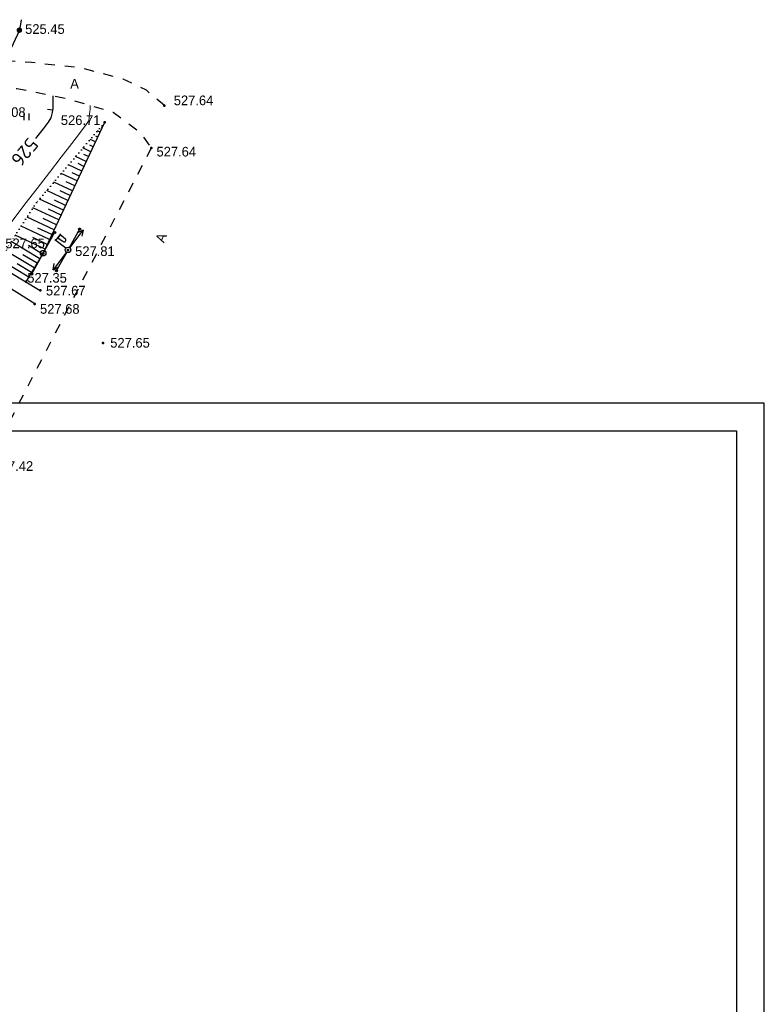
# Model space of a CAD drawing. Header units: millimetres. Extents: x -1999051 to 910003, y -179169 to 459591.
# Tile 379 of 656: x -1642971 to -1575611, y 63400 to 152545. Entities that reach past the tile are written whole.
import ezdxf

# ---------------------------------------------------------------- set-up
doc = ezdxf.new("R2010")
doc.units = ezdxf.units.MM
for name, pattern in [('Д_ТРОТ_ТРУБА', [3, 1.5, -1.5]), ('ДОРОГИ_СТРОЯЩ', [9, 8, -1]), ('Контура низ откосов  Штриховая 0.1-0.5 - - - - - - -', [0.6, 0.1, -0.5])]:
    doc.linetypes.add(name, pattern=pattern)
for name, color, linetype in [('(004) Точки рельефа', 7, 'Continuous'), ('(004a) Точки рельефа (отк.)', 7, 'Continuous'), ('(013) Газ', 30, 'ИК_Газопровод -------г--------'), ('(022) Возд. Линии', 7, 'Continuous'), ('(025) Дорога', 7, 'Continuous'), ('(031) Горизонтали', 42, 'Continuous'), ('(035) Откосы', 7, 'Continuous'), ('(036) Растительность', 7, 'Continuous'), ('C-TOPO-MAJR', 9, 'Continuous')]:
    doc.layers.add(name, color=color, linetype=linetype)
doc.layers.add('(032) Горизонтали утолщенные', color=32, linetype='Continuous', lineweight=30)
doc.layers.add('(042) Бергштрих', color=32, linetype='Continuous', lineweight=30)
doc.styles.add('BM-431', font='txt')
doc.styles.add('D-431', font='txt')
doc.styles.get("Standard").update_dxf_attribs({"font": 'isocpeui.ttf'})
doc.styles.add('СПДС', font='isocpeur.ttf')
doc.linetypes.add('GAZ_VOZDUSH', pattern='A,1,-2,["~",Standard,S=3,R=0,X=-1.5,Y=-1.5],-1,10', length=14)
doc.linetypes.add('ИК_Газопровод -------г--------', pattern='A,9,-0.6,["Г",Standard,S=1.2,R=0,X=0,Y=-0.6],-1.2', length=10.8)
doc.linetypes.add('ОТКОСЫ_УКРЕП', pattern='A,0.5,["|",Standard,S=1.2,R=0,X=0,Y=-1.2],0.8,[".",Standard,S=1,R=0.1,X=0.1,Y=-1.2],0.1,["|",Standard,S=0.5,R=0,X=0,Y=-0.5],0', length=1.4)

# ---------------------------------------------------------------- blocks, each defined once
blk = doc.blocks.new('A11111111111')
blk.add_lwpolyline([(-186450, -2503181), (654550, -2503181), (654550, -1909181), (-186450, -1909181)], close=True)
for points in [[(649550, -2498181), (-166450, -2498181), (-166450, -1914181), (649550, -1914181), (649550, -2498181)], [(654550, -2498181), (654550, -1914181)]]:
    blk.add_lwpolyline(points)
blk = doc.blocks.new('I04010')
for p, q in [((-0.412273, 0.007146), (-0.412273, 1.207146)), ((0.387727, 1.207146), (0.387727, 0.007146))]:
    blk.add_line(p, q)
blk = doc.blocks.new('S2-flat-3')
at = {"layer": '(022) Возд. Линии'}
for p, q in [((0, 0), (1.209, 1.593)), ((1.209, 1.593), (0.708, 1.346)), ((1.209, 1.593), (1.106, 1.043))]:
    blk.add_line(p, q, dxfattribs=at)
blk = doc.blocks.new('S1-flat-3')
at = {"layer": '(022) Возд. Линии'}
for p, q in [((0, 0), (-1.209, -1.593)), ((-1.209, -1.593), (-1.106, -1.043)), ((-1.209, -1.593), (-0.708, -1.346))]:
    blk.add_line(p, q, dxfattribs=at)
blk = doc.blocks.new('f-flat-2')
at = {"layer": '(022) Возд. Линии'}
for points in [[(-0.199, 0.151), (-1.195, 0.907)], [(-1.115, 0.847), (-0.661, 1.444)]]:
    blk.add_lwpolyline(points, dxfattribs=at)
blk.add_lwpolyline([(-0.223, 0.781), (-0.223, 0.781, 0.414214), (-0.254, 1.009), (-0.722, 1.364), (-0.918, 1.105), (-0.451, 0.75, 0.414214)], format="xyb", close=True, dxfattribs=at)
blk.add_circle((0, 0), 0.25, dxfattribs=at)
blk = doc.blocks.new('s3-flat-5')
at = {"layer": '(022) Возд. Линии'}
h = blk.add_hatch(dxfattribs=at)
h.set_pattern_fill('ACET-2D-ANSI31', color=256, scale=0.01, angle=60.80946, style=0)
h.set_pattern_definition([(105.809457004, (-32459.07727, -79845.225074), (-0.030548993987, -0.008649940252), [])])
edge = h.paths.add_edge_path()
edge.add_arc((0.927, 1.659), 0.1, 0, 360)
blk.add_lwpolyline([(0, 0), (0.975, 1.746)], dxfattribs=at)
blk.add_circle((0.927, 1.659), 0.1, dxfattribs=at)
blk = doc.blocks.new('s4-flat-5')
at = {"layer": '(022) Возд. Линии'}
h = blk.add_hatch(dxfattribs=at)
h.set_pattern_fill('ACET-2D-ANSI31', color=256, scale=0.01, angle=240.80946, style=0)
h.set_pattern_definition([(285.809457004, (-32458.83407, -79844.78975), (0.030548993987, 0.008649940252), [])])
edge = h.paths.add_edge_path()
edge.add_arc((-0.927, -1.659), 0.1, 0, 360)
blk.add_lwpolyline([(0, 0), (-0.975, -1.746)], dxfattribs=at)
blk.add_circle((-0.927, -1.659), 0.1, dxfattribs=at)
blk = doc.blocks.new('prov-s-flat-3')
at = {"layer": '(022) Возд. Линии'}
for name, p in [('s3-flat-5', (0.121, 0.217)), ('s4-flat-5', (-0.122, -0.219))]:
    blk.add_blockref(name, p, dxfattribs=at)
blk = doc.blocks.new('STOLB-flat-3')
at = {"layer": '(022) Возд. Линии'}
blk.add_circle((0, 0), 0.25, dxfattribs=at)
blk = doc.blocks.new('s3-flat-7')
at = {"layer": '(022) Возд. Линии'}
h = blk.add_hatch(dxfattribs=at)
h.set_pattern_fill('ACET-2D-ANSI31', color=256, scale=0.01, angle=60.80946, style=0)
h.set_pattern_definition([(105.809457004, (-32456.82427, -79844.929074), (-0.030548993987, -0.008649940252), [])])
edge = h.paths.add_edge_path()
edge.add_arc((0.927, 1.659), 0.1, 0, 360)
blk.add_lwpolyline([(0, 0), (0.975, 1.746)], dxfattribs=at)
blk.add_circle((0.927, 1.659), 0.1, dxfattribs=at)
blk = doc.blocks.new('s4-flat-7')
at = {"layer": '(022) Возд. Линии'}
h = blk.add_hatch(dxfattribs=at)
h.set_pattern_fill('ACET-2D-ANSI31', color=256, scale=0.01, angle=240.80946, style=0)
h.set_pattern_definition([(285.809457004, (-32456.58107, -79844.49375), (0.030548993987, 0.008649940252), [])])
edge = h.paths.add_edge_path()
edge.add_arc((-0.927, -1.659), 0.1, 0, 360)
blk.add_lwpolyline([(0, 0), (-0.975, -1.746)], dxfattribs=at)
blk.add_circle((-0.927, -1.659), 0.1, dxfattribs=at)
blk = doc.blocks.new('prov-s-flat-5')
at = {"layer": '(022) Возд. Линии'}
for name, p in [('s3-flat-7', (0.121, 0.217)), ('s4-flat-7', (-0.122, -0.219))]:
    blk.add_blockref(name, p, dxfattribs=at)
blk = doc.blocks.new('A$C05d28b1e')
at = {"layer": '(013) Газ', "linetype": 'ByBlock'}
h = blk.add_hatch(color=0, dxfattribs=at)
edge = h.paths.add_edge_path()
edge.add_arc((138885, 152734), 250, 0, 360)
at = {"layer": '(004) Точки рельефа', "color": 7, "linetype": 'ByBlock', "lineweight": -2}
for p in [(152004, 145904), (146596, 144378), (150815, 142076), (143291, 132839), (141038, 132543), (140775, 129171), (140270, 127955), (146442, 124410)]:
    blk.add_point(p, dxfattribs=at)
at = {"layer": '(004a) Точки рельефа (отк.)', "color": 7, "linetype": 'ByBlock', "lineweight": -2}
blk.add_point((139476, 129956), dxfattribs=at)
at = {"layer": '(013) Газ', "linetype": 'GAZ_VOZDUSH', "ltscale": 600, "flags": 128}
blk.add_lwpolyline([(139039, 153682), (138885, 152734), (135454, 145357), (130316, 142546), (115842, 109039), (104824, 79051), (99727, 68744), (82201, 34139), (52809, 3628), (56082, -3749), (32593, -24350), (33828, -29046), (31852, -35564), (-6995, -77251), (-10648, -79274), (-22017, -90450), (-29954, -94459), (-74554, -132816), (-76953, -135094)], dxfattribs=at)
at = {"layer": '(025) Дорога', "linetype": 'Д_ТРОТ_ТРУБА', "ltscale": 600, "flags": 128}
blk.add_lwpolyline([(152004, 145904), (150374, 147296), (148289, 148299), (144505, 149302), (139988, 149803), (136624, 150006), (131571, 149225), (128868, 148338), (127439, 148106), (126950, 148193), (126046, 148992), (125433, 150461)], dxfattribs=at)
at = {"layer": '(031) Горизонтали', "color": 42, "linetype": 'Continuous', "lineweight": 0, "ltscale": 600}
blk.add_lwpolyline([(136025, 132040), (136037, 132076), (136197, 132462), (136417, 132913), (136696, 133408), (136983, 133813), (137574, 134602), (138400, 135685), (139392, 136977), (140481, 138389), (141596, 139835), (142669, 141226), (143631, 142476), (144411, 143498), (144941, 144203), (145152, 144505), (145207, 144728), (145208, 144922), (145216, 145157), (145250, 145380), (145280, 145557), (145302, 145781), (145301, 145920)], dxfattribs=at)
at = {"layer": '(032) Горизонтали утолщенные', "color": 32, "linetype": 'Continuous', "lineweight": 30, "ltscale": 600}
blk.add_lwpolyline([(140388, 142940), (140465, 143034), (141068, 143794), (141512, 144399), (141747, 144804), (141891, 145278), (141939, 145684), (141938, 146072), (141930, 146492), (141949, 146793)], dxfattribs=at)
at = {"layer": '(035) Откосы', "ltscale": 600}
for p, q in [((146181, 143495), (145941, 143608)), ((146389, 143936), (146329, 143965)), ((145767, 142612), (145286, 142837)), ((145974, 143053), (145794, 143138)), ((145352, 141729), (144632, 142067)), ((145559, 142170), (145259, 142311)), ((144937, 140846), (143977, 141297)), ((145144, 141287), (144724, 141485)), ((144522, 139963), (143322, 140526)), ((144730, 140404), (144190, 140658)), ((144108, 139080), (142667, 139756)), ((144315, 139521), (143655, 139831)), ((143278, 137313), (141358, 138215)), ((143693, 138196), (142012, 138986)), ((143486, 137755), (142585, 138178)), ((143900, 138638), (143120, 139004)), ((142864, 136430), (140703, 137445)), ((143071, 136872), (142051, 137351)), ((142449, 135547), (140116, 136643)), ((142656, 135989), (141520, 136522)), ((142034, 134664), (139579, 135817)), ((142241, 135106), (141045, 135668)), ((141619, 133781), (139043, 134991)), ((141827, 134223), (140569, 134813)), ((141205, 132898), (138506, 134165)), ((141412, 133340), (140093, 133959)), ((140736, 132044), (138153, 133604)), ((140989, 132461), (139699, 133240)), ((140232, 131208), (137649, 132769)), ((140484, 131626), (139193, 132406)), ((139728, 130373), (137144, 131933)), ((139980, 130791), (138688, 131571))]:
    blk.add_line(p, q, dxfattribs=at)
at = {"layer": '(035) Откосы', "linetype": 'ОТКОСЫ_УКРЕП', "ltscale": 600}
for points in [[(127329, 137291), (140775, 129171)], [(140270, 127955), (126734, 136461)]]:
    blk.add_lwpolyline(points, dxfattribs=at)
at = {"layer": '(042) Бергштрих', "color": 32, "linetype": 'Continuous', "lineweight": 30, "ltscale": 600}
blk.add_line((141915, 145481), (141419, 145541), dxfattribs=at)
at = {"layer": '(022) Возд. Линии', "xscale": 1000, "yscale": 1000, "zscale": 1000}
for name, p in [('prov-s-flat-3', (143291, 132839)), ('S2-flat-3', (143440, 133036)), ('prov-s-flat-5', (141038, 132543)), ('f-flat-2', (143291, 132839)), ('STOLB-flat-3', (141038, 132543)), ('S1-flat-3', (143139, 132638))]:
    blk.add_blockref(name, p, dxfattribs=at)
at = {"layer": '(036) Растительность', "linetype": 'Continuous', "xscale": 500, "yscale": 500, "zscale": 500}
for p in [(139534, 144590), (139124, 140376)]:
    blk.add_blockref('I04010', p, dxfattribs=at)
at = {"layer": '(004) Точки рельефа', "linetype": 'ByBlock', "char_height": 875, "attachment_point": 4, "style": 'D-431'}
for s, insert in [('525.45', (139405, 152829)), ('527.64', (152852, 146371)), ('525.08', (135867, 145305)), ('526.71', (142638, 144580)), ('527.64', (151290, 141727)), ('527.65', (137614, 133427)), ('527.81', (143930, 132717)), ('527.67', (141292, 129144)), ('527.68', (140752, 127489)), ('527.65', (147107, 124423)), ('527.42', (136555, 113266))]:
    blk.add_mtext(s, dxfattribs=dict(at, insert=insert))
at = {"layer": '(004a) Точки рельефа (отк.)', "linetype": 'ByBlock', "insert": (139601, 130306), "char_height": 875, "attachment_point": 4, "style": 'D-431'}
blk.add_mtext('527.35', dxfattribs=at)
at = {"layer": '(025) Дорога', "linetype": 'ДОРОГИ_СТРОЯЩ', "style": 'BM-431'}
blk.add_text('A', height=875, dxfattribs=at).set_placement((143487, 147448))
blk.add_text('A', height=875, rotation=68.34774, dxfattribs=at).set_placement((151965, 133422))
at = {"layer": 'C-TOPO-MAJR', "color": 32, "linetype": 'Continuous', "lineweight": 30, "insert": (139365, 141689), "char_height": 1250, "width": 2398.75, "attachment_point": 5, "rotation": 230.63484, "style": 'СПДС', "bg_fill": 3, "box_fill_scale": 1.254, "bg_fill_color": 256, "bg_fill_true_color": 13158600, "bg_fill_transparency": 0}
blk.add_mtext('526', dxfattribs=at)
at = {"layer": '(025) Дорога', "linetype": 'Д_ТРОТ_ТРУБА', "ltscale": 600, "flags": 128}
for points in [[(103071, 78364), (108136, 94128), (121311, 127975), (129224, 144046), (129881, 144552), (131035, 145447), (133208, 146418), (135300, 147146), (138641, 147465), (143191, 146540), (147359, 145316), (149783, 143492), (150815, 142076)], [(150815, 142076), (135921, 113311), (125552, 93370), (117383, 77821), (104208, 56333), (99627, 49152), (88708, 25275), (72217, 300), (60109, -13961), (40976, -33812), (21855, -53057), (7525, -67385), (-21145, -96032), (-41237, -115998), (-56020, -131074), (-73097, -148290), (-76079, -151266)]]:
    blk.add_lwpolyline(points, dxfattribs=at)
at = {"layer": '(035) Откосы', "linetype": 'Контура низ откосов  Штриховая 0.1-0.5 - - - - - - -', "ltscale": 600}
blk.add_lwpolyline([(146596, 144378), (140424, 137117), (138311, 133865), (136892, 131516)], dxfattribs=at)
at = {"layer": '(035) Откосы', "ltscale": 600}
blk.add_lwpolyline([(146596, 144378), (141038, 132543), (139476, 129956)], dxfattribs=at)

msp = doc.modelspace()

# ---------------------------------------------------------------- block references
at = {"xscale": 0.5, "yscale": 0.5, "zscale": 0.5}
msp.add_blockref('A11111111111', (-1902886, 1072421.39), dxfattribs=at)

# ---------------------------------------------------------------- next in the draw order: block references
at = {"color": 5, "lineweight": 50}
msp.add_blockref('A$C05d28b1e', (-1781886.09, -1136.91), dxfattribs=at)

doc.saveas('drawing.dxf')
